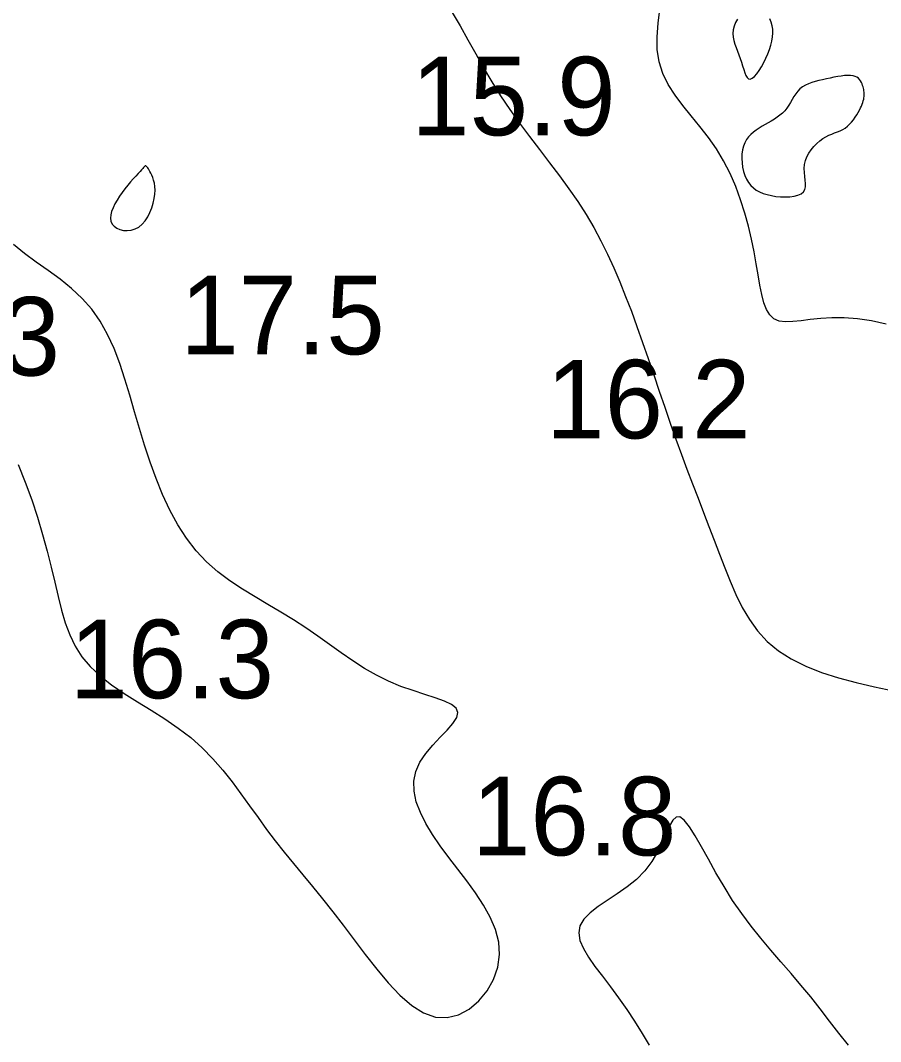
# Model space of a CAD drawing. Extents: x 3040093 to 3056816, y 408076 to 509144.
# Drawn here: x 3046250.7 to 3046305.5, y 434967.9 to 435032.9 of the extents above; entities that cross this region are included whole.
import ezdxf

# ---------------------------------------------------------------- set-up
doc = ezdxf.new("R2010")
doc.units = 0
doc.layers.add('V-CHAN-CONT-EL17', color=7, linetype='Continuous')
doc.layers.add('V-TOPO-SOUN-0610', color=7, linetype='Continuous')

msp = doc.modelspace()

# ---------------------------------------------------------------- linework, layer by layer
at = {"layer": 'V-CHAN-CONT-EL17'}
for points in [[(3046305.854, 435013.606), (3046304.922, 435013.809), (3046304.028, 435013.945), (3046303.184, 435014.012), (3046302.4, 435014.013), (3046301.679, 435013.966), (3046301.021, 435013.894), (3046300.427, 435013.818), (3046299.898, 435013.763), (3046299.434, 435013.75), (3046299.037, 435013.802), (3046298.706, 435013.941), (3046298.44, 435014.185), (3046298.23, 435014.529), (3046298.062, 435014.966), (3046297.926, 435015.485), (3046297.808, 435016.078), (3046297.697, 435016.736), (3046297.58, 435017.449), (3046297.446, 435018.209), (3046297.283, 435019.006), (3046297.086, 435019.831), (3046296.854, 435020.672), (3046296.582, 435021.519), (3046296.268, 435022.363), (3046295.909, 435023.192), (3046295.501, 435023.996), (3046295.041, 435024.764), (3046294.53, 435025.49), (3046293.988, 435026.183), (3046293.438, 435026.853), (3046292.904, 435027.514), (3046292.408, 435028.175), (3046291.975, 435028.851), (3046291.627, 435029.552), (3046291.388, 435030.29), (3046291.273, 435031.075), (3046291.262, 435031.898), (3046291.328, 435032.752), (3046291.442, 435033.627)], [(3046278.225, 435033.448), (3046278.729, 435032.583), (3046279.223, 435031.702), (3046279.717, 435030.81), (3046280.221, 435029.915), (3046280.744, 435029.022), (3046281.296, 435028.136), (3046281.884, 435027.264), (3046282.501, 435026.404), (3046283.135, 435025.555), (3046283.777, 435024.714), (3046284.416, 435023.88), (3046285.043, 435023.051), (3046285.645, 435022.225), (3046286.214, 435021.401), (3046286.741, 435020.575), (3046287.229, 435019.744), (3046287.683, 435018.904), (3046288.109, 435018.051), (3046288.511, 435017.181), (3046288.894, 435016.29), (3046289.264, 435015.372), (3046289.627, 435014.426), (3046289.985, 435013.447), (3046290.342, 435012.442), (3046290.697, 435011.419), (3046291.05, 435010.385), (3046291.402, 435009.347), (3046291.755, 435008.314), (3046292.107, 435007.293), (3046292.46, 435006.291), (3046292.813, 435005.315), (3046293.167, 435004.363), (3046293.52, 435003.432), (3046293.871, 435002.518), (3046294.22, 435001.618), (3046294.565, 435000.729), (3046294.906, 434999.848), (3046295.242, 434998.971), (3046295.574, 434998.097), (3046295.915, 434997.234), (3046296.279, 434996.391), (3046296.683, 434995.577), (3046297.141, 434994.803), (3046297.668, 434994.078), (3046298.279, 434993.412), (3046298.99, 434992.813), (3046299.81, 434992.289), (3046300.729, 434991.834), (3046301.734, 434991.438), (3046302.809, 434991.092), (3046303.94, 434990.788), (3046305.112, 434990.517), (3046306.31, 434990.269)], [(3046296.38, 435033.023), (3046296.257, 435032.798), (3046296.165, 435032.565), (3046296.108, 435032.33), (3046296.09, 435032.1), (3046296.106, 435031.875), (3046296.15, 435031.652), (3046296.215, 435031.43), (3046296.295, 435031.208), (3046296.384, 435030.983), (3046296.475, 435030.754), (3046296.562, 435030.519), (3046296.64, 435030.277), (3046296.711, 435030.038), (3046296.779, 435029.811), (3046296.847, 435029.606), (3046296.919, 435029.433), (3046296.999, 435029.302), (3046297.09, 435029.223), (3046297.196, 435029.205), (3046297.32, 435029.256), (3046297.458, 435029.37), (3046297.605, 435029.535), (3046297.756, 435029.744), (3046297.908, 435029.985), (3046298.056, 435030.249), (3046298.194, 435030.528), (3046298.318, 435030.81), (3046298.424, 435031.088), (3046298.511, 435031.359), (3046298.576, 435031.624), (3046298.618, 435031.881), (3046298.636, 435032.13), (3046298.629, 435032.37), (3046298.594, 435032.601), (3046298.531, 435032.822), (3046298.439, 435033.032)], [(3046250.596, 435004.675), (3046251.046, 435003.55), (3046251.453, 435002.425), (3046251.819, 435001.311), (3046252.147, 435000.219), (3046252.439, 434999.16), (3046252.695, 434998.143), (3046252.921, 434997.179), (3046253.133, 434996.267), (3046253.351, 434995.406), (3046253.591, 434994.593), (3046253.875, 434993.828), (3046254.219, 434993.109), (3046254.644, 434992.434), (3046255.169, 434991.801), (3046255.804, 434991.208), (3046256.533, 434990.645), (3046257.334, 434990.1), (3046258.182, 434989.564), (3046259.054, 434989.025), (3046259.926, 434988.472), (3046260.775, 434987.895), (3046261.578, 434987.283), (3046262.316, 434986.627), (3046262.995, 434985.934), (3046263.624, 434985.211), (3046264.215, 434984.467), (3046264.778, 434983.71), (3046265.323, 434982.948), (3046265.862, 434982.19), (3046266.404, 434981.444), (3046266.958, 434980.715), (3046267.527, 434979.997), (3046268.112, 434979.279), (3046268.712, 434978.55), (3046269.33, 434977.802), (3046269.965, 434977.024), (3046270.619, 434976.205), (3046271.291, 434975.336), (3046271.983, 434974.414), (3046272.692, 434973.47), (3046273.415, 434972.543), (3046274.15, 434971.67), (3046274.894, 434970.891), (3046275.644, 434970.243), (3046276.398, 434969.766), (3046277.153, 434969.497), (3046277.903, 434969.464), (3046278.63, 434969.645), (3046279.31, 434970.01), (3046279.922, 434970.527), (3046280.444, 434971.163), (3046280.853, 434971.887), (3046281.127, 434972.667), (3046281.244, 434973.471), (3046281.189, 434974.272), (3046280.982, 434975.066), (3046280.648, 434975.852), (3046280.214, 434976.629), (3046279.706, 434977.399), (3046279.152, 434978.16), (3046278.576, 434978.912), (3046278.006, 434979.657), (3046277.466, 434980.392), (3046276.973, 434981.117), (3046276.544, 434981.828), (3046276.195, 434982.526), (3046275.939, 434983.206), (3046275.794, 434983.867), (3046275.775, 434984.508), (3046275.898, 434985.125), (3046276.168, 434985.717), (3046276.549, 434986.281), (3046276.995, 434986.813), (3046277.46, 434987.31), (3046277.899, 434987.769), (3046278.264, 434988.186), (3046278.511, 434988.558), (3046278.592, 434988.883), (3046278.475, 434989.158), (3046278.176, 434989.397), (3046277.723, 434989.614), (3046277.146, 434989.823), (3046276.474, 434990.038), (3046275.736, 434990.275), (3046274.959, 434990.547), (3046274.175, 434990.869), (3046273.405, 434991.252), (3046272.65, 434991.687), (3046271.904, 434992.165), (3046271.162, 434992.673), (3046270.418, 434993.201), (3046269.666, 434993.735), (3046268.902, 434994.266), (3046268.119, 434994.782), (3046267.314, 434995.276), (3046266.496, 434995.757), (3046265.676, 434996.241), (3046264.864, 434996.74), (3046264.071, 434997.27), (3046263.308, 434997.844), (3046262.586, 434998.478), (3046261.915, 434999.184), (3046261.304, 434999.974), (3046260.75, 435000.839), (3046260.248, 435001.769), (3046259.791, 435002.75), (3046259.375, 435003.772), (3046258.995, 435004.822), (3046258.643, 435005.89), (3046258.316, 435006.962), (3046258.007, 435008.028), (3046257.703, 435009.079), (3046257.392, 435010.105), (3046257.061, 435011.097), (3046256.698, 435012.047), (3046256.289, 435012.945), (3046255.822, 435013.782), (3046255.284, 435014.549), (3046254.667, 435015.242), (3046253.985, 435015.872), (3046253.259, 435016.457), (3046252.506, 435017.013), (3046251.748, 435017.556), (3046251.004, 435018.103), (3046250.292, 435018.672)], [(3046303.446, 434967.701), (3046302.838, 434968.468), (3046302.242, 434969.243), (3046301.649, 434970.017), (3046301.046, 434970.783), (3046300.426, 434971.533), (3046299.793, 434972.273), (3046299.153, 434973.011), (3046298.513, 434973.753), (3046297.878, 434974.509), (3046297.256, 434975.284), (3046296.652, 434976.087), (3046296.074, 434976.925), (3046295.527, 434977.8), (3046295.013, 434978.683), (3046294.534, 434979.54), (3046294.092, 434980.337), (3046293.687, 434981.04), (3046293.322, 434981.613), (3046292.997, 434982.024), (3046292.715, 434982.236), (3046292.474, 434982.229), (3046292.259, 434982.027), (3046292.051, 434981.666), (3046291.833, 434981.185), (3046291.586, 434980.621), (3046291.292, 434980.01), (3046290.933, 434979.39), (3046290.491, 434978.797), (3046289.956, 434978.261), (3046289.355, 434977.778), (3046288.723, 434977.336), (3046288.097, 434976.922), (3046287.512, 434976.525), (3046287.002, 434976.132), (3046286.604, 434975.732), (3046286.354, 434975.311), (3046286.276, 434974.861), (3046286.357, 434974.378), (3046286.573, 434973.861), (3046286.898, 434973.309), (3046287.31, 434972.72), (3046287.783, 434972.095), (3046288.294, 434971.431), (3046288.818, 434970.728), (3046289.334, 434969.988), (3046289.834, 434969.226), (3046290.311, 434968.46), (3046290.761, 434967.709)]]:
    msp.add_lwpolyline(points, dxfattribs=at)
for points in [[(3046297.081, 435022.623), (3046297.227, 435022.438), (3046297.394, 435022.277), (3046297.581, 435022.139), (3046297.789, 435022.023), (3046298.019, 435021.925), (3046298.269, 435021.846), (3046298.539, 435021.784), (3046298.829, 435021.737), (3046299.129, 435021.708), (3046299.43, 435021.698), (3046299.721, 435021.709), (3046299.991, 435021.745), (3046300.231, 435021.806), (3046300.43, 435021.896), (3046300.578, 435022.016), (3046300.668, 435022.168), (3046300.71, 435022.347), (3046300.716, 435022.551), (3046300.7, 435022.773), (3046300.673, 435023.009), (3046300.648, 435023.256), (3046300.639, 435023.508), (3046300.658, 435023.76), (3046300.715, 435024.01), (3046300.808, 435024.253), (3046300.931, 435024.486), (3046301.079, 435024.707), (3046301.247, 435024.913), (3046301.429, 435025.1), (3046301.62, 435025.267), (3046301.814, 435025.41), (3046302.008, 435025.527), (3046302.199, 435025.623), (3046302.386, 435025.704), (3046302.569, 435025.775), (3046302.747, 435025.844), (3046302.918, 435025.914), (3046303.081, 435025.994), (3046303.237, 435026.087), (3046303.384, 435026.199), (3046303.521, 435026.328), (3046303.649, 435026.469), (3046303.767, 435026.618), (3046303.876, 435026.773), (3046303.974, 435026.928), (3046304.063, 435027.08), (3046304.142, 435027.226), (3046304.21, 435027.361), (3046304.269, 435027.487), (3046304.318, 435027.605), (3046304.359, 435027.715), (3046304.392, 435027.818), (3046304.417, 435027.916), (3046304.435, 435028.01), (3046304.447, 435028.101), (3046304.452, 435028.189), (3046304.452, 435028.276), (3046304.447, 435028.362), (3046304.436, 435028.448), (3046304.421, 435028.534), (3046304.4, 435028.622), (3046304.375, 435028.711), (3046304.346, 435028.803), (3046304.312, 435028.898), (3046304.271, 435028.993), (3046304.222, 435029.086), (3046304.16, 435029.174), (3046304.084, 435029.253), (3046303.99, 435029.321), (3046303.877, 435029.375), (3046303.742, 435029.413), (3046303.583, 435029.431), (3046303.402, 435029.433), (3046303.203, 435029.419), (3046302.988, 435029.393), (3046302.762, 435029.357), (3046302.527, 435029.314), (3046302.287, 435029.265), (3046302.045, 435029.214), (3046301.804, 435029.162), (3046301.567, 435029.107), (3046301.336, 435029.046), (3046301.114, 435028.978), (3046300.903, 435028.899), (3046300.705, 435028.806), (3046300.524, 435028.698), (3046300.361, 435028.571), (3046300.218, 435028.425), (3046300.092, 435028.262), (3046299.977, 435028.087), (3046299.868, 435027.904), (3046299.761, 435027.719), (3046299.651, 435027.535), (3046299.532, 435027.358), (3046299.401, 435027.191), (3046299.253, 435027.038), (3046299.09, 435026.899), (3046298.915, 435026.77), (3046298.73, 435026.649), (3046298.538, 435026.533), (3046298.342, 435026.421), (3046298.145, 435026.31), (3046297.949, 435026.198), (3046297.758, 435026.081), (3046297.574, 435025.958), (3046297.399, 435025.826), (3046297.236, 435025.682), (3046297.089, 435025.523), (3046296.96, 435025.347), (3046296.851, 435025.151), (3046296.765, 435024.932), (3046296.705, 435024.69), (3046296.67, 435024.428), (3046296.66, 435024.155), (3046296.673, 435023.876), (3046296.711, 435023.597), (3046296.771, 435023.326), (3046296.853, 435023.07), (3046296.957, 435022.833)], [(3046256.701, 435019.83), (3046256.869, 435019.71), (3046257.072, 435019.623), (3046257.299, 435019.571), (3046257.542, 435019.557), (3046257.791, 435019.586), (3046258.037, 435019.66), (3046258.27, 435019.784), (3046258.483, 435019.959), (3046258.673, 435020.178), (3046258.84, 435020.431), (3046258.982, 435020.708), (3046259.1, 435020.999), (3046259.192, 435021.297), (3046259.257, 435021.59), (3046259.295, 435021.869), (3046259.306, 435022.127), (3046259.293, 435022.361), (3046259.262, 435022.574), (3046259.216, 435022.765), (3046259.159, 435022.935), (3046259.098, 435023.084), (3046259.035, 435023.212), (3046258.976, 435023.322), (3046258.925, 435023.412), (3046258.88, 435023.486), (3046258.843, 435023.544), (3046258.811, 435023.589), (3046258.784, 435023.623), (3046258.762, 435023.647), (3046258.744, 435023.664), (3046258.729, 435023.675), (3046258.716, 435023.682), (3046258.705, 435023.686), (3046258.697, 435023.688), (3046258.689, 435023.687), (3046258.683, 435023.684), (3046258.678, 435023.68), (3046258.673, 435023.675), (3046258.668, 435023.669), (3046258.663, 435023.662), (3046258.655, 435023.652), (3046258.64, 435023.634), (3046258.615, 435023.606), (3046258.577, 435023.564), (3046258.522, 435023.505), (3046258.448, 435023.424), (3046258.35, 435023.32), (3046258.227, 435023.188), (3046258.083, 435023.031), (3046257.922, 435022.853), (3046257.75, 435022.656), (3046257.571, 435022.443), (3046257.39, 435022.218), (3046257.212, 435021.983), (3046257.042, 435021.741), (3046256.886, 435021.496), (3046256.748, 435021.251), (3046256.632, 435021.01), (3046256.545, 435020.775), (3046256.491, 435020.551), (3046256.475, 435020.341), (3046256.501, 435020.148), (3046256.576, 435019.977)]]:
    msp.add_lwpolyline(points, close=True, dxfattribs=at)

# ---------------------------------------------------------------- texts
at = {"layer": 'V-TOPO-SOUN-0610'}
for s, p in [('15.9 ', (3046275.613, 435025.62)), ('17.5 ', (3046260.913, 435011.68)), ('16.3 ', (3046240.243, 435010.33)), ('16.2 ', (3046284.203, 435006.33)), ('16.3 ', (3046253.863, 434989.79)), ('16.8 ', (3046279.483, 434979.79))]:
    msp.add_text(s, height=5, dxfattribs=at).set_placement(p)

doc.saveas('drawing.dxf')
